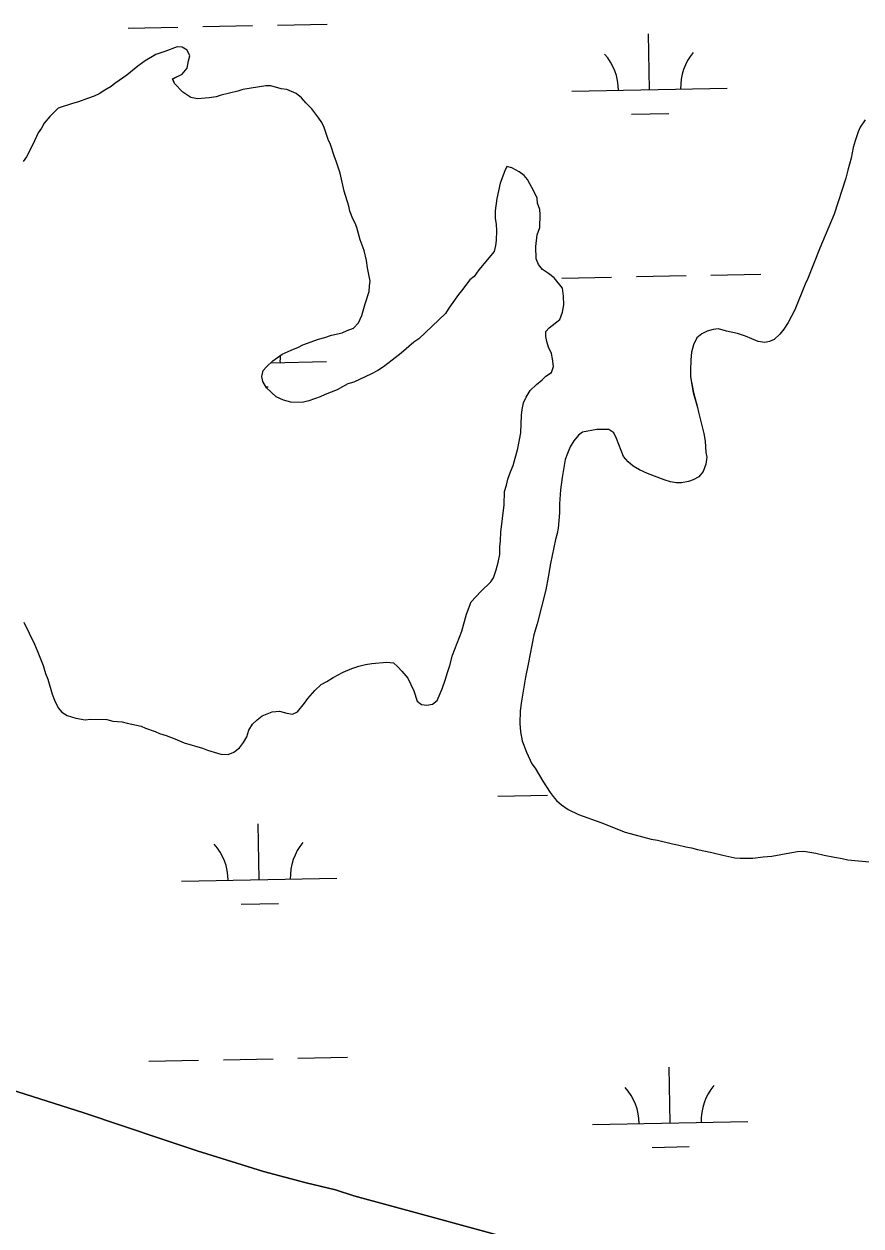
# Model space of a CAD drawing. Extents: x 3989314 to 4027622, y 243956 to 270014.
# Drawn here: x 4012428 to 4012967, y 258160 to 258934 of the extents above; entities that cross this region are included whole.
import ezdxf

# ---------------------------------------------------------------- set-up
doc = ezdxf.new("R2010")
doc.units = 0
for name, color, linetype in [('V-RIVR-EDGE', 7, 'Continuous'), ('V-TOPO-SHOR', 7, 'Continuous'), ('V-WETL-SWMP', 7, 'Continuous')]:
    doc.layers.add(name, color=color, linetype=linetype)

msp = doc.modelspace()

# ---------------------------------------------------------------- linework, layer by layer
at = {"layer": 'V-RIVR-EDGE'}
for points in [[(4012970.11, 258872.12), (4012966.79, 258867.23), (4012965.52, 258864.27), (4012963.57, 258858.55), (4012962.46, 258854.2), (4012961.08, 258847.46), (4012958.89, 258839.75), (4012957.75, 258834.6), (4012950.16, 258811.29), (4012940.81, 258789.43), (4012933.12, 258769.91), (4012931.43, 258766.17), (4012924.81, 258749.81), (4012920.61, 258741.56), (4012917.7, 258737.25), (4012915.23, 258734.13), (4012911.55, 258730.64), (4012908.53, 258729.33), (4012905.52, 258728.61), (4012901.16, 258729.33), (4012893.08, 258732.73), (4012887.95, 258734.46), (4012880.82, 258736.04), (4012875.68, 258737.58), (4012872.28, 258737.07), (4012868.26, 258735.98), (4012864.83, 258734.28), (4012861.78, 258731.77), (4012859.46, 258727.25), (4012858.34, 258722.5), (4012857.81, 258717.53), (4012857.63, 258710.76), (4012857.72, 258706.58), (4012859.45, 258696.57), (4012862.18, 258686.93), (4012862.69, 258683.93), (4012866.31, 258670.09), (4012867.17, 258665.09), (4012867.58, 258657.9), (4012868.1, 258654.9), (4012867.58, 258650.33), (4012865.85, 258645.6), (4012862.98, 258642.29), (4012859.34, 258640.19), (4012856.32, 258639.28), (4012851.92, 258638.4), (4012848.53, 258638.29), (4012844.76, 258638.99), (4012840.61, 258640.29), (4012829.96, 258644.36), (4012824.84, 258646.69), (4012820.72, 258648.99), (4012817.41, 258651.87), (4012814.52, 258655.33), (4012810.04, 258666.81), (4012808.15, 258670.44), (4012805.02, 258672.72), (4012801.63, 258672.61), (4012797.25, 258672.73), (4012788.04, 258670.98), (4012785.4, 258669.06), (4012782.51, 258665.35), (4012780.22, 258661.62), (4012778.31, 258657.29), (4012777.01, 258653.34), (4012774.91, 258641.85), (4012773.9, 258633.9), (4012773.26, 258624.76), (4012773.3, 258618.98), (4012772.45, 258609.24), (4012771.76, 258605.67), (4012770.66, 258601.91), (4012767.46, 258586.46), (4012766.02, 258577.53), (4012764.41, 258569.41), (4012758.85, 258547.64), (4012756.67, 258540.53), (4012753.18, 258521.7), (4012751.36, 258513.18), (4012748.76, 258497.71), (4012748, 258491.55), (4012747.78, 258483.39), (4012748.23, 258478), (4012749.27, 258472.2), (4012752.07, 258464.95), (4012755.45, 258457.49), (4012757.57, 258454.64), (4012762.53, 258446.34), (4012767.31, 258439.04)], [(4011887.72, 258475.18), (4011910.88, 258462.02), (4011933.55, 258453.05), (4011983.29, 258428.01), (4011992.89, 258421.98), (4012121.91, 258359.37), (4012196.79, 258328.49), (4012213.55, 258322.27), (4012245.3, 258310.07), (4012344.17, 258274.96), (4012419.75, 258247.84), (4012466.97, 258232.84), (4012517.31, 258215.76), (4012540.02, 258208.38), (4012565.51, 258200.33), (4012582.7, 258195.09), (4012610.2, 258187.78), (4012629, 258183.1), (4012640.85, 258179.39), (4012687.33, 258166.6), (4012747.06, 258150.47)], [(4012767.31, 258439.04), (4012769.24, 258436.4), (4012771.36, 258433.95), (4012774.47, 258431.08), (4012778.77, 258427.98), (4012785.46, 258424.81), (4012799.87, 258419.65), (4012815.64, 258413.45), (4012832.26, 258409.02), (4012836.42, 258408.31), (4012846.12, 258405.86), (4012849.29, 258405.38), (4012854.64, 258404.04), (4012858.2, 258403.35), (4012862.16, 258402.25), (4012871.27, 258400.41), (4012878.4, 258398.63), (4012886.12, 258397.02), (4012889.5, 258396.74), (4012897.67, 258396.72), (4012904.47, 258397.53), (4012910.06, 258397.98), (4012921.67, 258400.26), (4012926.47, 258400.93), (4012930.66, 258401.22), (4012938.4, 258400.02), (4012943.75, 258398.68), (4012950.28, 258397.31), (4012955.24, 258396.58), (4012959, 258395.68), (4012975.1, 258394.06)]]:
    msp.add_lwpolyline(points, dxfattribs=at)
at = {"layer": 'V-TOPO-SHOR'}
for points in [[(4012525.27, 258895.53), (4012524.16, 258898.35), (4012530.21, 258901.38), (4012533.5, 258905.27), (4012534.43, 258910.03), (4012535.31, 258913.2), (4012533.41, 258916.83), (4012530.28, 258918.91), (4012527.09, 258918.99), (4012519.05, 258916.02), (4012513.42, 258914.18), (4012506.53, 258909.98), (4012501.66, 258906.52), (4012494.73, 258900.73), (4012487.02, 258895.36), (4012484.58, 258893.43), (4012480.53, 258891.15), (4012476.89, 258888.85), (4012473.66, 258887.35), (4012469.23, 258885.87), (4012463.6, 258883.63), (4012459.58, 258882.54), (4012450.34, 258879.6), (4012447.88, 258876.88), (4012445.02, 258874.16), (4012441.31, 258869.88), (4012439.64, 258866.74), (4012437.56, 258863.6), (4012434.18, 258856.12), (4012429.98, 258848.27), (4012427.91, 258845.14)], [(4012759.1, 258818.38), (4012758.78, 258821.57), (4012756.9, 258825.61), (4012752.73, 258833.69), (4012750.41, 258836.14), (4012747.28, 258838.62), (4012742.57, 258841.13), (4012739.41, 258842.01), (4012738.14, 258839.26), (4012735.14, 258831.37), (4012732.88, 258821.47), (4012731.87, 258813.52), (4012731.75, 258808.75), (4012732.43, 258804.74), (4012732.73, 258800.75), (4012732.56, 258794.38), (4012732.08, 258791.21), (4012731.17, 258787.25), (4012721.3, 258775.56), (4012718.39, 258771.25), (4012715.54, 258768.94), (4012710.18, 258761.91), (4012708.12, 258759.57), (4012703.56, 258752.92), (4012701.5, 258750.19), (4012699.83, 258747.44), (4012682.66, 258731.16), (4012679.41, 258728.86), (4012671.26, 258721.9), (4012665.56, 258717.28), (4012659.87, 258713.05), (4012656.22, 258710.75), (4012652.17, 258708.47), (4012640.88, 258703.19), (4012636.86, 258702.1), (4012633.62, 258700.2), (4012629.99, 258698.3), (4012622.34, 258695.32), (4012619.11, 258693.81), (4012611.87, 258691.21), (4012607.46, 258690.14), (4012600.29, 258690.33), (4012595.54, 258691.65), (4012590.82, 258693.77), (4012584.6, 258699.51), (4012582.31, 258703.56), (4012581.6, 258706.76), (4012582.5, 258710.72), (4012584.56, 258713.06), (4012588.65, 258716.93), (4012594.74, 258721.16), (4012600.39, 258723.79), (4012605.22, 258725.66), (4012608.05, 258727.18), (4012618.11, 258730.89), (4012622.12, 258731.98), (4012626.54, 258733.46), (4012633.35, 258734.87), (4012636.58, 258736.38), (4012640.61, 258737.86), (4012643.89, 258741.36), (4012646, 258746.09), (4012648.2, 258753.6), (4012650.8, 258761.5), (4012650.89, 258765.08), (4012651.38, 258768.26), (4012649.61, 258776.67), (4012648.94, 258781.47), (4012647.52, 258787.88), (4012644.91, 258794.73), (4012642.73, 258802.75), (4012641.61, 258805.57), (4012640.09, 258808.4), (4012638.23, 258813.23), (4012637.52, 258816.44), (4012634.59, 258826.08), (4012632.11, 258837.7), (4012629.52, 258845.34), (4012628.4, 258848.16), (4012625.83, 258856.2), (4012624.32, 258859.42), (4012621.74, 258867.06), (4012620.23, 258870.29), (4012618.31, 258873.13), (4012613.69, 258879.23), (4012609.81, 258882.92), (4012607.1, 258886.18), (4012603.59, 258889.06), (4012597.69, 258891.61), (4012594.11, 258892.1), (4012587.39, 258893.88), (4012584.2, 258893.96), (4012569.4, 258891.57), (4012566.18, 258890.46), (4012555.35, 258887.96), (4012552.14, 258886.85), (4012547.73, 258886.17), (4012540.15, 258885.57), (4012535.79, 258886.49), (4012530.7, 258889.81), (4012525.27, 258895.53)], [(4012515.71, 258477.02), (4012520.06, 258475.71), (4012525.58, 258473.57), (4012531.49, 258471.02), (4012543.35, 258467.52), (4012546.5, 258466.24), (4012555.2, 258463.62), (4012559.98, 258463.49), (4012563.6, 258464.99), (4012567.26, 258467.68), (4012569.75, 258471.2), (4012571.83, 258474.73), (4012573.15, 258479.08), (4012575.64, 258483), (4012578.5, 258485.71), (4012581.76, 258488.41), (4012588.21, 258491.03), (4012592.99, 258491.3), (4012597.74, 258489.98), (4012601.31, 258489.48), (4012604.54, 258490.99), (4012609.07, 258496.45), (4012611.14, 258499.58), (4012615.66, 258504.64), (4012619.75, 258508.52), (4012623.39, 258510.41), (4012627.44, 258513.09), (4012633.91, 258516.51), (4012639.54, 258518.75), (4012643.97, 258520.22), (4012648.38, 258521.3), (4012652.38, 258521.99), (4012661.97, 258522.93), (4012666.34, 258522.42), (4012669.06, 258519.95), (4012671.78, 258517.09), (4012675.64, 258512.61), (4012679.41, 258504.54), (4012681.62, 258497.71), (4012684.35, 258495.64), (4012687.93, 258495.15), (4012691.53, 258495.85), (4012694.38, 258498.16), (4012697.77, 258505.64), (4012699.93, 258511.96), (4012700.82, 258515.52), (4012702.55, 258520.65), (4012704.32, 258527.38), (4012710.31, 258542.76), (4012713.4, 258553.83), (4012716.4, 258561.72), (4012722.55, 258568.33), (4012729.09, 258574.53), (4012730.76, 258577.28), (4012732.48, 258582.41), (4012733.81, 258587.16), (4012734.74, 258592.31), (4012734.87, 258597.09), (4012735.37, 258601.06), (4012735.52, 258606.64), (4012737.58, 258624.11), (4012737.82, 258632.87), (4012739.12, 258636.82), (4012740.02, 258640.78), (4012741.74, 258645.52), (4012743.44, 258649.46), (4012746.52, 258660.53), (4012748.38, 258670.44), (4012748.69, 258681.99), (4012749.18, 258685.56), (4012750.09, 258689.92), (4012751.78, 258693.46), (4012754.29, 258697.78), (4012758.38, 258701.65), (4012762.04, 258704.74), (4012764.5, 258707.07), (4012768.14, 258709.36), (4012769.44, 258713.31), (4012768.78, 258718.11), (4012768.08, 258721.71), (4012766.19, 258725.75), (4012765.09, 258729.36), (4012764.38, 258732.57), (4012764.46, 258735.76), (4012766.52, 258738.09), (4012773.44, 258743.49), (4012775.16, 258748.22), (4012776.08, 258752.98), (4012775.83, 258758.57), (4012775.17, 258763.76), (4012769.77, 258770.28), (4012766.26, 258773.16), (4012762.34, 258775.66), (4012759.64, 258778.92), (4012758.14, 258782.55), (4012757.95, 258790.52), (4012758.95, 258798.06), (4012760.67, 258802.8), (4012760.9, 258811.16), (4012760.58, 258814.35), (4012759.1, 258818.38)], [(4012428.37, 258548.68), (4012435.17, 258534.55), (4012437.42, 258529.31), (4012440.78, 258520.86), (4012442.23, 258515.64), (4012443.73, 258512.01), (4012446.66, 258502.37), (4012448.15, 258498.35), (4012450.41, 258493.51), (4012452.72, 258490.65), (4012456.25, 258488.57), (4012461.79, 258486.83), (4012467.74, 258485.87), (4012470.93, 258486.19), (4012481.68, 258485.9), (4012485.64, 258485), (4012491.61, 258484.44), (4012494.77, 258483.56), (4012503.89, 258481.72), (4012506.64, 258480.45), (4012512.96, 258478.29), (4012515.71, 258477.02)]]:
    msp.add_lwpolyline(points, dxfattribs=at)
at = {"layer": 'V-WETL-SWMP'}
for p, q in [((4012495.58, 258931.17), (4012527.57, 258931.81)), ((4012543.57, 258932.13), (4012575.56, 258932.76)), ((4012591.56, 258933.08), (4012623.55, 258933.72)), ((4012831.28, 258891.42), (4012830.56, 258927.41)), ((4012781.29, 258890.43), (4012881.27, 258892.42)), ((4012819.59, 258875.75), (4012843.59, 258876.23)), ((4012774.84, 258770.2), (4012806.84, 258770.84)), ((4012822.83, 258771.16), (4012854.83, 258771.8)), ((4012870.82, 258772.11), (4012902.82, 258772.75)), ((4012587.36, 258715.71), (4012623.29, 258716.43)), ((4012584.2, 258700.22), (4012585.61, 258700.24)), ((4012733.48, 258436.64), (4012765.47, 258437.27)), ((4012579.93, 258382.82), (4012579.21, 258418.82)), ((4012529.94, 258381.83), (4012629.92, 258383.82)), ((4012568.24, 258367.16), (4012592.23, 258367.64)), ((4012508.84, 258265.95), (4012540.83, 258266.59)), ((4012556.83, 258266.91), (4012588.82, 258267.55)), ((4012604.82, 258267.87), (4012636.81, 258268.5)), ((4012844.54, 258226.2), (4012843.82, 258262.2)), ((4012794.55, 258225.21), (4012894.53, 258227.2)), ((4012832.85, 258210.54), (4012856.84, 258211.01))]:
    msp.add_line(p, q, dxfattribs=at)
for points in [[(4012530.21, 258901.38), (4012533.5, 258905.27), (4012534.43, 258910.03), (4012535.31, 258913.2), (4012533.41, 258916.83), (4012530.28, 258918.91), (4012527.09, 258918.99), (4012519.05, 258916.02), (4012513.42, 258914.18), (4012506.53, 258909.98), (4012501.66, 258906.52), (4012494.73, 258900.73), (4012487.02, 258895.36), (4012484.58, 258893.43), (4012480.53, 258891.15), (4012476.88, 258888.85), (4012473.66, 258887.35), (4012469.23, 258885.87), (4012463.6, 258883.63), (4012459.58, 258882.54), (4012450.34, 258879.6), (4012447.88, 258876.88), (4012445.02, 258874.16), (4012441.31, 258869.88), (4012439.64, 258866.74), (4012437.56, 258863.61), (4012434.18, 258856.12), (4012429.98, 258848.27), (4012427.91, 258845.14)], [(4012756.9, 258825.61), (4012752.73, 258833.69), (4012750.41, 258836.14), (4012747.28, 258838.62), (4012742.57, 258841.13), (4012739.41, 258842.01), (4012738.14, 258839.26), (4012735.14, 258831.37), (4012732.88, 258821.47), (4012731.87, 258813.52), (4012731.75, 258808.75), (4012732.44, 258804.74), (4012732.73, 258800.75), (4012732.56, 258794.38), (4012732.08, 258791.21), (4012731.17, 258787.25), (4012721.3, 258775.56), (4012718.39, 258771.25), (4012715.54, 258768.94), (4012710.18, 258761.91), (4012708.12, 258759.57), (4012703.56, 258752.92), (4012701.5, 258750.19), (4012699.83, 258747.44), (4012682.66, 258731.16), (4012679.41, 258728.86), (4012671.26, 258721.9), (4012665.56, 258717.28), (4012659.87, 258713.05), (4012656.22, 258710.75), (4012652.17, 258708.47), (4012640.88, 258703.19), (4012636.86, 258702.1), (4012633.62, 258700.2), (4012629.99, 258698.3), (4012622.34, 258695.32), (4012619.11, 258693.81), (4012611.87, 258691.21), (4012607.46, 258690.14), (4012600.29, 258690.33), (4012595.54, 258691.65), (4012590.82, 258693.77), (4012584.6, 258699.51), (4012582.31, 258703.56), (4012581.6, 258706.76), (4012582.5, 258710.72), (4012584.56, 258713.06), (4012588.65, 258716.93), (4012594.74, 258721.16), (4012600.39, 258723.79), (4012605.22, 258725.66), (4012608.05, 258727.18), (4012618.11, 258730.89), (4012622.12, 258731.98), (4012626.54, 258733.46), (4012633.35, 258734.87), (4012636.58, 258736.38), (4012640.6, 258737.86), (4012643.89, 258741.36), (4012646, 258746.09), (4012648.2, 258753.6), (4012650.8, 258761.5), (4012650.89, 258765.08), (4012651.38, 258768.26), (4012649.61, 258776.67), (4012648.94, 258781.47), (4012647.52, 258787.88), (4012644.91, 258794.73), (4012642.73, 258802.75), (4012641.61, 258805.57), (4012640.09, 258808.4), (4012638.23, 258813.23), (4012637.52, 258816.44), (4012634.59, 258826.08), (4012632.11, 258837.7), (4012629.52, 258845.34), (4012628.4, 258848.16), (4012625.83, 258856.2), (4012624.32, 258859.42), (4012621.73, 258867.06), (4012620.23, 258870.29), (4012618.31, 258873.13), (4012613.69, 258879.23), (4012609.81, 258882.92), (4012607.1, 258886.18), (4012603.6, 258889.06), (4012597.69, 258891.61), (4012594.11, 258892.11), (4012587.39, 258893.88), (4012584.2, 258893.96), (4012569.4, 258891.57), (4012566.18, 258890.46), (4012555.35, 258887.96), (4012552.14, 258886.85), (4012547.73, 258886.17), (4012540.15, 258885.57), (4012535.79, 258886.49), (4012530.7, 258889.81), (4012525.27, 258895.53), (4012524.15, 258898.35), (4012530.21, 258901.38)], [(4012970.11, 258872.12), (4012966.79, 258867.23), (4012965.52, 258864.27), (4012963.57, 258858.55), (4012962.46, 258854.2), (4012961.08, 258847.46), (4012958.89, 258839.75), (4012957.75, 258834.6), (4012950.16, 258811.29), (4012940.81, 258789.43), (4012933.12, 258769.91), (4012931.43, 258766.17), (4012924.81, 258749.81), (4012920.61, 258741.56), (4012917.71, 258737.25), (4012915.23, 258734.13), (4012911.55, 258730.64), (4012908.53, 258729.33), (4012905.52, 258728.61), (4012901.16, 258729.33), (4012893.08, 258732.73), (4012887.95, 258734.46), (4012880.82, 258736.04), (4012875.68, 258737.57), (4012872.28, 258737.07), (4012868.26, 258735.98), (4012864.83, 258734.28), (4012861.78, 258731.77), (4012859.46, 258727.25), (4012858.34, 258722.5), (4012857.81, 258717.53), (4012857.63, 258710.76), (4012857.72, 258706.58), (4012859.44, 258696.57), (4012862.18, 258686.93), (4012862.69, 258683.93), (4012866.31, 258670.09), (4012867.17, 258665.08), (4012867.58, 258657.9), (4012868.1, 258654.9), (4012867.58, 258650.33), (4012865.86, 258645.6), (4012862.98, 258642.29), (4012859.34, 258640.19), (4012856.32, 258639.28), (4012851.92, 258638.4), (4012848.53, 258638.29), (4012844.76, 258638.99), (4012840.61, 258640.29), (4012829.96, 258644.36), (4012824.85, 258646.69), (4012820.72, 258648.99), (4012817.41, 258651.87), (4012814.52, 258655.33)], [(4012525.58, 258473.57), (4012531.49, 258471.02), (4012543.35, 258467.52), (4012546.5, 258466.24), (4012555.2, 258463.62), (4012559.98, 258463.49), (4012563.6, 258464.99), (4012567.26, 258467.68), (4012569.75, 258471.2), (4012571.83, 258474.73), (4012573.14, 258479.08), (4012575.64, 258483), (4012578.5, 258485.71), (4012581.76, 258488.41), (4012588.21, 258491.03), (4012592.99, 258491.3), (4012597.74, 258489.98), (4012601.31, 258489.48), (4012604.54, 258490.99), (4012609.07, 258496.45), (4012611.14, 258499.58), (4012615.66, 258504.64), (4012619.75, 258508.52), (4012623.39, 258510.41), (4012627.44, 258513.09), (4012633.91, 258516.51), (4012639.55, 258518.75), (4012643.97, 258520.22), (4012648.38, 258521.3), (4012652.38, 258521.99), (4012661.97, 258522.93), (4012666.34, 258522.42), (4012669.06, 258519.95), (4012671.78, 258517.09), (4012675.64, 258512.61), (4012679.41, 258504.54), (4012681.62, 258497.7), (4012684.35, 258495.64), (4012687.93, 258495.15), (4012691.53, 258495.85), (4012694.38, 258498.16), (4012697.77, 258505.64), (4012699.93, 258511.96), (4012700.82, 258515.52), (4012702.55, 258520.65), (4012704.32, 258527.38), (4012710.31, 258542.76), (4012713.4, 258553.83), (4012716.4, 258561.72), (4012722.55, 258568.33), (4012729.09, 258574.53), (4012730.76, 258577.28), (4012732.49, 258582.41), (4012733.81, 258587.16), (4012734.74, 258592.31), (4012734.87, 258597.09), (4012735.37, 258601.06), (4012735.52, 258606.64), (4012737.58, 258624.11), (4012737.82, 258632.87), (4012739.12, 258636.82), (4012740.02, 258640.78), (4012741.74, 258645.52), (4012743.44, 258649.46), (4012746.52, 258660.53), (4012748.38, 258670.44), (4012748.69, 258681.99), (4012749.18, 258685.56), (4012750.09, 258689.92), (4012751.78, 258693.46), (4012754.29, 258697.78), (4012758.38, 258701.65), (4012762.04, 258704.74), (4012764.5, 258707.07), (4012768.14, 258709.36), (4012769.44, 258713.31), (4012768.77, 258718.11), (4012768.08, 258721.71), (4012766.19, 258725.75), (4012765.09, 258729.37), (4012764.38, 258732.57), (4012764.46, 258735.76), (4012766.52, 258738.09), (4012773.44, 258743.49), (4012775.16, 258748.22), (4012776.08, 258752.98), (4012775.83, 258758.56), (4012775.17, 258763.76), (4012769.77, 258770.28), (4012766.26, 258773.16), (4012762.34, 258775.66), (4012759.64, 258778.92), (4012758.14, 258782.54), (4012757.96, 258790.52), (4012758.95, 258798.06), (4012760.67, 258802.8), (4012760.9, 258811.16), (4012760.58, 258814.35), (4012759.1, 258818.38), (4012758.78, 258821.57), (4012756.9, 258825.61)], [(4012814.52, 258655.33), (4012810.04, 258666.81), (4012808.15, 258670.44), (4012805.02, 258672.72), (4012801.63, 258672.61), (4012797.25, 258672.73), (4012788.04, 258670.98), (4012785.4, 258669.06), (4012782.51, 258665.35), (4012780.22, 258661.62), (4012778.31, 258657.29), (4012777.01, 258653.34), (4012774.91, 258641.85), (4012773.9, 258633.9), (4012773.26, 258624.76), (4012773.31, 258618.98), (4012772.45, 258609.24), (4012771.75, 258605.67), (4012770.66, 258601.91), (4012767.46, 258586.46), (4012766.02, 258577.53), (4012764.41, 258569.41), (4012758.85, 258547.64), (4012756.67, 258540.53), (4012753.18, 258521.7), (4012751.36, 258513.18), (4012748.76, 258497.71), (4012748, 258491.55), (4012747.78, 258483.39), (4012748.23, 258478), (4012749.27, 258472.19), (4012752.07, 258464.95), (4012755.45, 258457.49), (4012757.57, 258454.64), (4012762.53, 258446.34), (4012767.31, 258439.04), (4012769.24, 258436.4), (4012771.36, 258433.95), (4012774.47, 258431.08), (4012778.77, 258427.98), (4012785.46, 258424.81), (4012799.87, 258419.65), (4012815.64, 258413.45), (4012832.26, 258409.02), (4012836.42, 258408.31), (4012846.12, 258405.86), (4012849.29, 258405.38), (4012854.64, 258404.04), (4012858.2, 258403.35), (4012862.16, 258402.25), (4012871.27, 258400.41), (4012878.4, 258398.63), (4012886.12, 258397.03), (4012889.5, 258396.74), (4012897.67, 258396.72), (4012904.47, 258397.53), (4012910.06, 258397.98), (4012921.67, 258400.26), (4012926.47, 258400.93), (4012930.66, 258401.22), (4012938.4, 258400.02), (4012943.74, 258398.68), (4012950.28, 258397.31), (4012955.24, 258396.58), (4012959, 258395.68), (4012975.1, 258394.06)], [(4012428.37, 258548.68), (4012435.17, 258534.55), (4012437.42, 258529.31), (4012440.78, 258520.86), (4012442.23, 258515.64), (4012443.73, 258512.01), (4012446.66, 258502.37), (4012448.15, 258498.35), (4012450.41, 258493.51), (4012452.72, 258490.66), (4012456.25, 258488.57), (4012461.79, 258486.83), (4012467.74, 258485.87), (4012470.93, 258486.19), (4012481.68, 258485.9), (4012485.64, 258485), (4012491.61, 258484.44), (4012494.77, 258483.56), (4012503.89, 258481.72), (4012506.64, 258480.45), (4012512.96, 258478.29), (4012515.71, 258477.02), (4012520.06, 258475.71), (4012525.58, 258473.57)], [(4012747.06, 258150.47), (4012687.33, 258166.6), (4012640.85, 258179.39), (4012629, 258183.1), (4012610.2, 258187.78), (4012582.7, 258195.09), (4012565.51, 258200.33), (4012540.02, 258208.38), (4012517.31, 258215.76), (4012466.97, 258232.84), (4012419.75, 258247.84), (4012344.18, 258274.96), (4012245.3, 258310.07), (4012213.55, 258322.27), (4012196.79, 258328.49), (4012121.91, 258359.37), (4011992.89, 258421.98), (4011983.29, 258428.01), (4011933.55, 258453.05), (4011910.88, 258462.02), (4011887.72, 258475.18)]]:
    msp.add_lwpolyline(points, dxfattribs=at)
for centre, start, end in [((4012776.04, 258890.8), 0.36988, 41.91354), ((4012886.5, 258893), 140.36987, 181.91353), ((4012628.52, 258717.01), 174.72822, 181.91353), ((4012524.69, 258382.2), 0.36988, 41.91354), ((4012635.15, 258384.4), 140.36987, 181.91353), ((4012789.3, 258225.58), 0.36988, 41.91354), ((4012899.76, 258227.78), 140.36987, 181.91353)]:
    msp.add_arc(centre, 35.25, start, end, dxfattribs=at)

doc.saveas('drawing.dxf')
